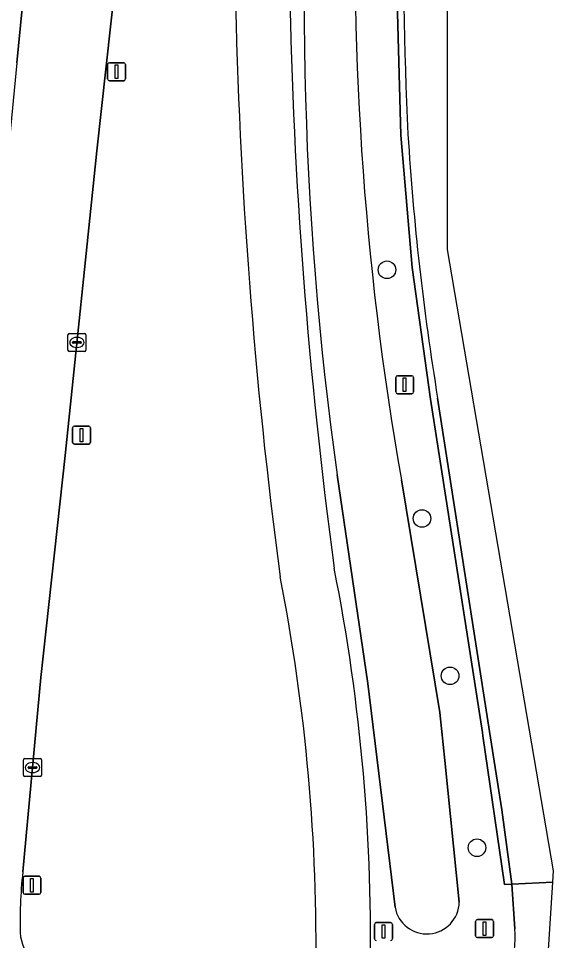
# Model space of a CAD drawing. Extents: x 161483 to 162250, y 379484 to 380833.
# Drawn here: x 162207.5 to 162237.2, y 380510.7 to 380561.9 of the extents above; entities that cross this region are included whole.
import ezdxf

# ---------------------------------------------------------------- set-up
doc = ezdxf.new("R2010")
doc.units = 0
for name, color, linetype in [('IMGEO_Berm_groen', 7, 'Continuous'), ('IMGEO_Berm_open', 7, 'Continuous'), ('IMGEO_Boom', 7, 'Continuous'), ('IMGEO_Fietspad_gesloten', 7, 'Continuous'), ('IMGEO_Kolk', 7, 'Continuous'), ('IMGEO_Lichtmast', 7, 'Continuous'), ('IMGEO_Rijbaan_lokaal_gesloten', 7, 'Continuous'), ('IMGEO_Rijbaan_lokaal_open', 7, 'Continuous'), ('IMGEO_Verkeersbordpaal', 7, 'Continuous'), ('IMGEO_Voetpad_open', 7, 'Continuous'), ('IMGEO_Waterloop', 7, 'Continuous')]:
    doc.layers.add(name, color=color, linetype=linetype)

msp = doc.modelspace()

# ---------------------------------------------------------------- linework, layer by layer
at = {"layer": 'IMGEO_Berm_groen'}
for points in [[(162220.819, 380639.763), (162220.541, 380637.397), (162219.458, 380626.895), (162217.533, 380608.049), (162215.799, 380591.762), (162213.904, 380573.225), (162211.859, 380554.56), (162210.093, 380537.653), (162208.747, 380525.315), (162207.742, 380514.518)], [(162235.062, 380511.361), (162234.885, 380513.834), (162234.485, 380513.815), (162233.282, 380522.077), (162233.255, 380522.263), (162230.376, 380540.774), (162229.367, 380548.085), (162228.73, 380555.438), (162228.472, 380564.942), (162228.634, 380574.447), (162229.215, 380583.936), (162230.258, 380595.154), (162234.178, 380632.445)], [(162228.407, 380512.568), (162226.896, 380524.987), (162225.198, 380536.582)], [(162228.76, 380536.289), (162230.901, 380523.38), (162231.172, 380520.702), (162231.97, 380512.839)]]:
    msp.add_lwpolyline(points, dxfattribs=at)
for centre, radius, start, end in [((162411.249, 380562.762), 187.884, 174.35261, 188.00974), ((162396.409, 380565.793), 170.225, 177.5683, 189.98095), ((162514.381, 380569.662), 294.911, 181.16858, 187.55093), ((162503.782, 380569.005), 281.28, 181.07737, 187.68399), ((162121.37, 380510.842), 105.675, 358.7076, 11.21485), ((162117.663, 380510.399), 106.361, 359.09553, 11.11822), ((162234.147, 380511.734), 26.552, 173.9804, 181.7515), ((162230.175, 380512.875), 1.795, 189.8379, 358.8611), ((162229.166, 380510.928), 5.912, 272.6401, 4.2007), ((162212.782, 380512.202), 5.33, 193.8911, 267.1574)]:
    msp.add_arc(centre, radius, start, end, dxfattribs=at)
at = {"layer": 'IMGEO_Berm_open'}
msp.add_lwpolyline([(162229.611, 380583.991), (162230.654, 380595.209), (162234.565, 380632.408), (162234.178, 380632.445), (162230.258, 380595.154), (162229.215, 380583.936), (162228.634, 380574.447), (162228.472, 380564.942), (162228.73, 380555.438), (162229.367, 380548.085), (162230.376, 380540.774), (162233.255, 380522.263), (162233.282, 380522.077), (162234.485, 380513.815), (162234.885, 380513.834), (162234.326, 380517.976), (162233.651, 380522.318), (162230.772, 380540.829)], dxfattribs=at)
for centre, radius, start, end in [((162444.439, 380566.082), 215.574, 175.23454, 182.81545), ((162374.357, 380564.37), 145.502, 183.49794, 189.31109)]:
    msp.add_arc(centre, radius, start, end, dxfattribs=at)
at = {"layer": 'IMGEO_Boom'}
for centre in [(162227.959, 380547.96), (162229.904, 380534.149), (162231.462, 380525.411), (162232.955, 380515.866)]:
    msp.add_circle(centre, 0.489, dxfattribs=at)
at = {"layer": 'IMGEO_Fietspad_gesloten'}
for centre, radius, start, end in [((162514.381, 380569.662), 294.911, 181.16858, 187.55093), ((162503.782, 380569.005), 281.28, 181.07737, 187.68399), ((162121.37, 380510.842), 105.675, 358.7076, 11.21485), ((162117.663, 380510.399), 106.361, 359.09553, 11.11822)]:
    msp.add_arc(centre, radius, start, end, dxfattribs=at)
at = {"layer": 'IMGEO_Kolk'}
for p, q in [((162210.249, 380543.5), (162210.249, 380544.352)), ((162210.324, 380544.426), (162211.176, 380544.426)), ((162210.737, 380544.206), (162210.762, 380544.206)), ((162211.25, 380544.352), (162211.25, 380543.5)), ((162210.508, 380543.92), (162210.508, 380543.932)), ((162210.946, 380543.883), (162210.548, 380543.883)), ((162210.551, 380543.969), (162210.949, 380543.969)), ((162210.76, 380543.646), (162210.735, 380543.646)), ((162210.992, 380543.932), (162210.992, 380543.92)), ((162211.176, 380543.426), (162210.324, 380543.426)), ((162207.782, 380519.89), (162207.782, 380520.742)), ((162207.857, 380520.816), (162208.709, 380520.816)), ((162208.27, 380520.596), (162208.295, 380520.596)), ((162208.783, 380520.742), (162208.783, 380519.89)), ((162208.041, 380520.31), (162208.041, 380520.322)), ((162208.479, 380520.273), (162208.081, 380520.273)), ((162208.084, 380520.359), (162208.482, 380520.359)), ((162208.525, 380520.322), (162208.525, 380520.31)), ((162208.709, 380519.816), (162207.857, 380519.816)), ((162208.293, 380520.036), (162208.268, 380520.036))]:
    msp.add_line(p, q, dxfattribs=at)
for points in [[(162210.249, 380543.5), (162210.249, 380544.352)], [(162210.324, 380544.426), (162211.176, 380544.426)], [(162211.25, 380544.352), (162211.25, 380543.5)], [(162211.176, 380543.426), (162210.324, 380543.426)], [(162207.782, 380519.89), (162207.782, 380520.742)], [(162207.857, 380520.816), (162208.709, 380520.816)], [(162208.783, 380520.742), (162208.783, 380519.89)], [(162208.709, 380519.816), (162207.857, 380519.816)]]:
    msp.add_lwpolyline(points, dxfattribs=at)
for centre, radius, start, end in [((162210.326, 380544.35), 0.0765, 91.552, 178.448), ((162210.326, 380544.35), 0.0765, 91.552, 178.448), ((162211.174, 380544.35), 0.0765, 1.552, 88.448), ((162211.174, 380544.35), 0.0765, 1.552, 88.448), ((162210.548, 380543.929), 0.0403, 85.8775, 175.7526), ((162210.545, 380543.919), 0.0366, 178.938, 274.7102), ((162210.949, 380543.926), 0.043, 264.8664, 352.4533), ((162210.953, 380543.931), 0.0386, 1.7309, 96.639), ((162210.326, 380543.502), 0.0765, 181.552, 268.448), ((162210.326, 380543.502), 0.0765, 181.552, 268.448), ((162211.174, 380543.502), 0.0765, 271.552, 358.448), ((162211.174, 380543.502), 0.0765, 271.552, 358.448), ((162207.859, 380520.74), 0.0765, 91.552, 178.448), ((162207.859, 380520.74), 0.0765, 91.552, 178.448), ((162208.707, 380520.74), 0.0765, 1.552, 88.448), ((162208.707, 380520.74), 0.0765, 1.552, 88.448), ((162208.081, 380520.319), 0.0403, 85.8775, 175.7526), ((162208.078, 380520.309), 0.0366, 178.938, 274.7102), ((162208.482, 380520.316), 0.043, 264.8664, 352.4533), ((162208.486, 380520.321), 0.0386, 1.7309, 96.639), ((162207.859, 380519.892), 0.0765, 181.552, 268.448), ((162207.859, 380519.892), 0.0765, 181.552, 268.448), ((162208.707, 380519.892), 0.0765, 271.552, 358.448), ((162208.707, 380519.892), 0.0765, 271.552, 358.448)]:
    msp.add_arc(centre, radius, start, end, dxfattribs=at)
for centre, major_axis, ratio, start_param, end_param in [((162210.736, 380543.926), (-0.387, 0.002), 0.722429, 4.712389, 7.853982), ((162210.761, 380543.926), (-0.39, 0.002), 0.717154, 1.570796, 4.712389), ((162208.269, 380520.316), (-0.387, 0.002), 0.722429, 4.712389, 7.853982), ((162208.294, 380520.316), (-0.39, 0.002), 0.717154, 1.570796, 4.712389)]:
    msp.add_ellipse(centre, major_axis=major_axis, ratio=ratio, start_param=start_param, end_param=end_param, dxfattribs=at)
at = {"layer": 'IMGEO_Lichtmast'}
for p, q in [((162212.455, 380558.559), (162212.455, 380559.359)), ((162212.455, 380559.359), (162212.455, 380558.559)), ((162212.555, 380559.459), (162213.345, 380559.459)), ((162213.345, 380559.459), (162212.555, 380559.459)), ((162213.445, 380559.359), (162213.445, 380558.559)), ((162213.445, 380558.559), (162213.445, 380559.359)), ((162213.345, 380558.459), (162212.555, 380558.459)), ((162212.555, 380558.459), (162213.345, 380558.459)), ((162228.544, 380542.079), (162229.334, 380542.079)), ((162229.334, 380542.079), (162228.544, 380542.079)), ((162228.444, 380541.179), (162228.444, 380541.979)), ((162228.444, 380541.979), (162228.444, 380541.179)), ((162229.434, 380541.979), (162229.434, 380541.179)), ((162229.434, 380541.179), (162229.434, 380541.979)), ((162229.334, 380541.079), (162228.544, 380541.079)), ((162228.544, 380541.079), (162229.334, 380541.079)), ((162232.981, 380511.872), (162233.771, 380511.872)), ((162233.771, 380511.872), (162232.981, 380511.872)), ((162232.881, 380510.972), (162232.881, 380511.772)), ((162232.881, 380511.772), (162232.881, 380510.972)), ((162233.871, 380511.772), (162233.871, 380510.972)), ((162233.871, 380510.972), (162233.871, 380511.772)), ((162233.771, 380510.872), (162232.981, 380510.872)), ((162232.981, 380510.872), (162233.771, 380510.872))]:
    msp.add_line(p, q, dxfattribs=at)
for points in [[(162212.875, 380559.334), (162213.025, 380559.334), (162213.025, 380558.584), (162212.875, 380558.584), (162212.875, 380559.334)], [(162228.864, 380541.954), (162229.014, 380541.954), (162229.014, 380541.204), (162228.864, 380541.204), (162228.864, 380541.954)], [(162233.301, 380511.747), (162233.451, 380511.747), (162233.451, 380510.997), (162233.301, 380510.997), (162233.301, 380511.747)]]:
    msp.add_lwpolyline(points, dxfattribs=at)
for centre, start, end in [((162212.555, 380559.359), 90, 180), ((162212.555, 380559.359), 90, 180), ((162213.345, 380559.359), 0, 90), ((162213.345, 380559.359), 360, 90), ((162212.555, 380558.559), 180, 270), ((162212.555, 380558.559), 180, 270), ((162213.345, 380558.559), 270, 0), ((162213.345, 380558.559), 270, 0), ((162228.544, 380541.979), 90, 180), ((162228.544, 380541.979), 90, 180), ((162229.334, 380541.979), 0, 90), ((162229.334, 380541.979), 360, 90), ((162228.544, 380541.179), 180, 270), ((162228.544, 380541.179), 180, 270), ((162229.334, 380541.179), 270, 0), ((162229.334, 380541.179), 270, 0), ((162232.981, 380511.772), 90, 180), ((162232.981, 380511.772), 90, 180), ((162233.771, 380511.772), 0, 90), ((162233.771, 380511.772), 360, 90), ((162232.981, 380510.972), 180, 270), ((162232.981, 380510.972), 180, 270), ((162233.771, 380510.972), 270, 0), ((162233.771, 380510.972), 270, 0)]:
    msp.add_arc(centre, 0.1, start, end, dxfattribs=at)
at = {"layer": 'IMGEO_Rijbaan_lokaal_gesloten'}
msp.add_lwpolyline([(162230.772, 380540.829), (162233.651, 380522.318), (162234.326, 380517.976), (162234.885, 380513.834), (162237.166, 380513.944), (162237.206, 380514.575), (162231.316, 380549.081), (162231.316, 380576.014), (162236.98, 380632.149)], dxfattribs=at)
for centre, radius, start, end in [((162444.439, 380566.082), 215.574, 175.23454, 182.81545), ((162374.357, 380564.37), 145.502, 183.49794, 189.31109)]:
    msp.add_arc(centre, radius, start, end, dxfattribs=at)
at = {"layer": 'IMGEO_Rijbaan_lokaal_open'}
for points in [[(162207.742, 380514.518), (162208.747, 380525.315), (162210.093, 380537.653), (162211.859, 380554.56), (162213.904, 380573.225), (162215.799, 380591.762), (162217.533, 380608.049), (162219.458, 380626.895), (162220.541, 380637.397), (162220.819, 380639.763), (162221.281, 380644.42), (162221.532, 380646.954), (162221.544, 380647.07), (162221.691, 380648.069), (162223.196, 380662.517), (162225.14, 380681.803), (162227.14, 380700.058), (162228.312, 380710.546)], [(162216.367, 380644.351), (162215.987, 380640.612), (162215.769, 380638.584), (162214.391, 380625.756), (162212.257, 380605.46), (162210.323, 380587.494), (162209.224, 380576.597), (162208.674, 380571.47), (162208.645, 380571.196), (162208.53, 380570.113), (162208.102, 380566.353), (162207.92, 380564.561), (162207.41, 380559.46), (162205.875, 380543.702)], [(162235.298, 380491.209), (162235.944, 380494.797), (162236.283, 380500.112), (162237.166, 380513.944), (162234.885, 380513.834), (162235.062, 380511.361)]]:
    msp.add_lwpolyline(points, dxfattribs=at)
for centre, radius, start, end in [((162234.147, 380511.734), 26.552, 173.9804, 181.7515), ((162229.166, 380510.928), 5.912, 272.6401, 4.2007), ((162212.782, 380512.202), 5.33, 193.8911, 267.1574)]:
    msp.add_arc(centre, radius, start, end, dxfattribs=at)
at = {"layer": 'IMGEO_Verkeersbordpaal'}
for p, q in [((162210.511, 380538.378), (162210.511, 380539.178)), ((162210.511, 380539.178), (162210.511, 380538.378)), ((162210.611, 380539.278), (162211.401, 380539.278)), ((162211.401, 380539.278), (162210.611, 380539.278)), ((162211.501, 380539.178), (162211.501, 380538.378)), ((162211.501, 380538.378), (162211.501, 380539.178)), ((162211.401, 380538.278), (162210.611, 380538.278)), ((162210.611, 380538.278), (162211.401, 380538.278)), ((162207.756, 380513.381), (162207.756, 380514.181)), ((162207.756, 380514.181), (162207.756, 380513.381)), ((162207.856, 380514.281), (162208.646, 380514.281)), ((162208.646, 380514.281), (162207.856, 380514.281)), ((162208.746, 380514.181), (162208.746, 380513.381)), ((162208.746, 380513.381), (162208.746, 380514.181)), ((162208.646, 380513.281), (162207.856, 380513.281)), ((162207.856, 380513.281), (162208.646, 380513.281)), ((162227.267, 380510.81), (162227.267, 380511.61)), ((162227.267, 380511.61), (162227.267, 380510.81)), ((162227.367, 380511.71), (162228.157, 380511.71)), ((162228.157, 380511.71), (162227.367, 380511.71)), ((162228.257, 380511.61), (162228.257, 380510.81)), ((162228.257, 380510.81), (162228.257, 380511.61))]:
    msp.add_line(p, q, dxfattribs=at)
for points in [[(162210.931, 380539.153), (162211.081, 380539.153), (162211.081, 380538.403), (162210.931, 380538.403), (162210.931, 380539.153)], [(162208.176, 380514.156), (162208.326, 380514.156), (162208.326, 380513.406), (162208.176, 380513.406), (162208.176, 380514.156)], [(162227.687, 380511.585), (162227.837, 380511.585), (162227.837, 380510.835), (162227.687, 380510.835), (162227.687, 380511.585)]]:
    msp.add_lwpolyline(points, dxfattribs=at)
for centre, start, end in [((162210.611, 380539.178), 90, 180), ((162210.611, 380539.178), 90, 180), ((162211.401, 380539.178), 0, 90), ((162211.401, 380539.178), 360, 90), ((162210.611, 380538.378), 180, 270), ((162210.611, 380538.378), 180, 270), ((162211.401, 380538.378), 270, 0), ((162211.401, 380538.378), 270, 0), ((162207.856, 380514.181), 90, 180), ((162207.856, 380514.181), 90, 180), ((162208.646, 380514.181), 0, 90), ((162208.646, 380514.181), 360, 90), ((162207.856, 380513.381), 180, 270), ((162207.856, 380513.381), 180, 270), ((162208.646, 380513.381), 270, 0), ((162208.646, 380513.381), 270, 0), ((162227.367, 380511.61), 90, 180), ((162227.367, 380511.61), 90, 180), ((162228.157, 380511.61), 0, 90), ((162228.157, 380511.61), 360, 90), ((162227.367, 380510.81), 180, 270), ((162227.367, 380510.81), 180, 270), ((162228.157, 380510.81), 270, 0), ((162228.157, 380510.81), 270, 0)]:
    msp.add_arc(centre, 0.1, start, end, dxfattribs=at)
at = {"layer": 'IMGEO_Voetpad_open'}
msp.add_lwpolyline([(162207.41, 380559.46), (162207.92, 380564.561), (162208.102, 380566.353), (162207.653, 380566.411), (162208.076, 380570.155), (162208.53, 380570.113), (162208.645, 380571.196), (162204.517, 380571.615), (162204.005, 380567.147), (162203.763, 380564.02), (162202.593, 380553.758), (162202.343, 380551.572), (162201.03, 380543.166), (162200.83, 380541.885), (162200.424, 380538.748)], dxfattribs=at)
at = {"layer": 'IMGEO_Waterloop'}
for points in [[(162225.198, 380536.582), (162226.896, 380524.987), (162228.407, 380512.568)], [(162231.97, 380512.839), (162231.172, 380520.702), (162230.901, 380523.38), (162228.76, 380536.289)]]:
    msp.add_lwpolyline(points, dxfattribs=at)
for centre, radius, start, end in [((162411.249, 380562.762), 187.884, 174.35261, 188.00974), ((162396.409, 380565.793), 170.225, 177.5683, 189.98095), ((162230.175, 380512.875), 1.795, 189.8379, 358.8611)]:
    msp.add_arc(centre, radius, start, end, dxfattribs=at)

doc.saveas('drawing.dxf')
